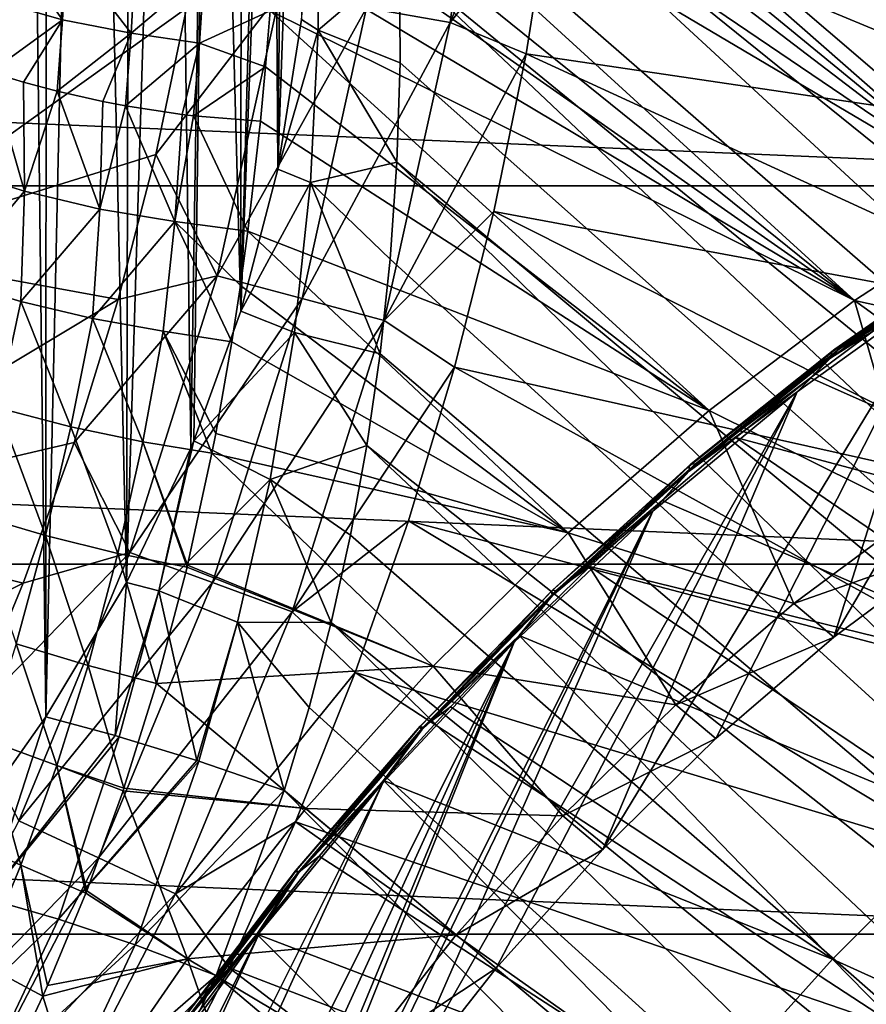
# Model space of a CAD drawing. Header units: metres. Extents: x -82 to 82, y -313 to 40.
# Tile 339 of 405: x 26.45 to 33.87, y -13.94 to -5.3. Entities that reach past the tile are written whole.
import ezdxf

# ---------------------------------------------------------------- set-up
doc = ezdxf.new("R2010")
doc.units = ezdxf.units.M
doc.layers.add('solid_505278_SW0001_CCC', color=7, linetype='CONTINUOUS')

msp = doc.modelspace()

# ---------------------------------------------------------------- linework, layer by layer
at = {"layer": 'solid_505278_SW0001_CCC'}
for points in [[(24.394852, 11.828752, 22.155525), (24.395313, 11.838113, 22.609262), (46.085339, -6.391057, 41.571404)], [(24.395313, 11.838113, 22.609262), (24.414707, 11.819185, 23.116474), (46.085339, -6.391057, 41.571404)], [(24.410315, 11.79554, 21.744139), (24.394852, 11.828752, 22.155525), (46.085339, -6.391057, 41.571404)], [(24.410315, 11.79554, 21.744139), (46.085339, -6.391057, 41.571404), (46.701576, -7.144948, 40.205154)], [(24.439697, 11.741335, 21.366631), (24.410315, 11.79554, 21.744139), (46.701576, -7.144948, 40.205154)], [(24.414707, 11.819185, 23.116474), (24.457344, 11.765347, 23.691967), (46.085339, -6.391057, 41.571404)], [(24.457344, 11.765347, 23.691967), (45.347614, -5.772033, 42.946751), (46.085339, -6.391057, 41.571404)], [(24.457344, 11.765347, 23.691967), (24.52927, 11.666902, 24.35533), (45.347614, -5.772033, 42.946751)], [(24.481678, 11.667856, 21.016287), (24.439697, 11.741335, 21.366631), (46.701576, -7.144948, 40.205154)], [(24.535494, 11.575875, 20.687429), (24.481678, 11.667856, 21.016287), (46.701576, -7.144948, 40.205154)], [(24.52927, 11.666902, 24.35533), (24.578323, 11.597232, 24.726034), (45.347614, -5.772033, 42.946751)], [(24.60091, 11.465295, 20.375366), (24.535494, 11.575875, 20.687429), (46.701576, -7.144948, 40.205154)], [(24.578323, 11.597232, 24.726034), (24.637506, 11.511533, 25.12558), (45.347614, -5.772033, 42.946751)], [(24.637506, 11.511533, 25.12558), (24.707153, 11.408542, 25.554943), (45.347614, -5.772033, 42.946751)], [(24.67816, 11.335218, 20.0762), (24.60091, 11.465295, 20.375366), (46.701576, -7.144948, 40.205154)], [(24.707153, 11.408542, 25.554943), (24.788658, 11.285902, 26.016899), (45.347614, -5.772033, 42.946751)], [(24.767889, 11.183995, 19.78668), (24.67816, 11.335218, 20.0762), (46.701576, -7.144948, 40.205154)], [(24.788658, 11.285902, 26.016899), (44.498169, -5.296072, 44.312996), (45.347614, -5.772033, 42.946751)], [(24.767889, 11.183995, 19.78668), (46.701576, -7.144948, 40.205154), (47.189945, -8.025766, 38.862278)], [(24.871145, 11.009154, 19.503977), (24.767889, 11.183995, 19.78668), (47.189945, -8.025766, 38.862278)], [(24.989439, 10.807234, 19.225573), (24.871145, 11.009154, 19.503977), (47.189945, -8.025766, 38.862278)], [(25.124756, 10.573668, 18.949318), (24.989439, 10.807234, 19.225573), (47.189945, -8.025766, 38.862278)], [(25.279581, 10.30255, 18.673386), (25.124756, 10.573668, 18.949318), (47.189945, -8.025766, 38.862278)], [(25.279581, 10.30255, 18.673386), (47.189945, -8.025766, 38.862278), (47.544315, -9.022715, 37.559395)], [(25.456774, 9.98657, 18.396349), (25.279581, 10.30255, 18.673386), (47.544315, -9.022715, 37.559395)], [(25.659595, 9.616619, 18.117189), (25.456774, 9.98657, 18.396349), (47.544315, -9.022715, 37.559395)], [(25.891617, 9.181572, 17.835571), (25.659595, 9.616619, 18.117189), (47.544315, -9.022715, 37.559395)], [(26.15575, 8.669367, 17.552582), (25.891617, 9.181572, 17.835571), (47.544315, -9.022715, 37.559395)], [(26.15575, 8.669367, 17.552582), (47.544315, -9.022715, 37.559395), (47.760555, -10.123828, 36.312004)], [(26.300962, 8.379543, 17.411055), (26.15575, 8.669367, 17.552582), (47.760555, -10.123828, 36.312004)], [(26.454424, 8.065916, 17.269989), (26.300962, 8.379543, 17.411055), (47.760555, -10.123828, 36.312004)], [(26.985798, 6.921721, 16.846071), (26.454424, 8.065916, 17.269989), (47.760555, -10.123828, 36.312004)], [(26.985798, 6.921721, 16.846071), (47.760555, -10.123828, 36.312004), (47.836273, -11.31734, 35.13353)], [(27.283859, 6.233441, 16.643774), (26.985798, 6.921721, 16.846071), (47.836273, -11.31734, 35.13353)], [(26.348351, 6.695788, 15), (26.464577, 6.434959, 15), (26.152407, -12.157122, 15)], [(26.464577, 6.434959, 15), (26.675501, -11.419466, 15), (26.152407, -12.157122, 15)], [(26.464577, 6.434959, 15), (26.681837, 5.938191, 15), (26.675501, -11.419466, 15)], [(27.595715, 5.468932, 16.453922), (27.283859, 6.233441, 16.643774), (47.836273, -11.31734, 35.13353)], [(26.681837, 5.938191, 15), (27.042891, 5.078166, 15), (26.675501, -11.419466, 15)], [(27.595715, 5.468932, 16.453922), (47.836273, -11.31734, 35.13353), (47.770496, -12.587506, 34.039482)], [(27.911987, 4.637062, 16.281347), (27.595715, 5.468932, 16.453922), (47.770496, -12.587506, 34.039482)], [(27.042891, 5.078166, 15), (27.384464, -10.241524, 15), (26.675501, -11.419466, 15)], [(27.042891, 5.078166, 15), (27.419376, 4.118241, 15), (27.384464, -10.241524, 15)], [(28.222618, 3.750294, 16.129787), (27.911987, 4.637062, 16.281347), (47.770496, -12.587506, 34.039482)], [(27.419376, 4.118241, 15), (27.78826, 3.086144, 15), (27.384464, -10.241524, 15)], [(28.222618, 3.750294, 16.129787), (47.770496, -12.587506, 34.039482), (47.563908, -13.921329, 33.041054)], [(28.51807, 2.823175, 16.001656), (28.222618, 3.750294, 16.129787), (47.563908, -13.921329, 33.041054)], [(27.78826, 3.086144, 15), (27.948673, -9.06307, 15), (27.384464, -10.241524, 15)], [(27.78826, 3.086144, 15), (28.119577, 2.040788, 15), (27.948673, -9.06307, 15)], [(28.79056, 1.869739, 15.897965), (28.51807, 2.823175, 16.001656), (47.563908, -13.921329, 33.041054)], [(28.250917, 2.587697, 42.451839), (37.674995, -5.623546, 51.4771), (38.952679, -5.188478, 50.478672)], [(28.250917, 2.587697, 42.451839), (28.322987, 2.185431, 42.9799), (37.674995, -5.623546, 51.4771)], [(28.322987, 2.185431, 42.9799), (28.388424, 1.784961, 43.492748), (37.674995, -5.623546, 51.4771)], [(28.119577, 2.040788, 15), (27.975977, -8.997713, 15), (27.948673, -9.06307, 15)], [(28.119577, 2.040788, 15), (28.387398, -7.861641, 15), (27.975977, -8.997713, 15)], [(28.119577, 2.040788, 15), (28.391336, 1.047552, 15), (28.387398, -7.861641, 15)], [(29.034403, 0.902156, 15.818645), (28.79056, 1.869739, 15.897965), (47.563908, -13.921329, 33.041054)], [(28.388424, 1.784961, 43.492748), (28.447393, 1.386603, 43.990406), (37.674995, -5.623546, 51.4771)], [(28.447393, 1.386603, 43.990406), (28.500175, 0.990466, 44.473129), (37.674995, -5.623546, 51.4771)], [(28.391336, 1.047552, 15), (28.605705, 0.113721, 15), (28.387398, -7.861641, 15)], [(28.500175, 0.990466, 44.473129), (28.546932, 0.596789, 44.941036), (37.674995, -5.623546, 51.4771)], [(29.034403, 0.902156, 15.818645), (47.563908, -13.921329, 33.041054), (47.219147, -15.301506, 32.15123)], [(29.245899, -0.069773, 15.762937), (29.034403, 0.902156, 15.818645), (47.219147, -15.301506, 32.15123)], [(28.546932, 0.596789, 44.941036), (36.375652, -6.202733, 52.36692), (37.674995, -5.623546, 51.4771)], [(28.546932, 0.596789, 44.941036), (28.587864, 0.205801, 45.394238), (36.375652, -6.202733, 52.36692)], [(28.587864, 0.205801, 45.394238), (28.623268, -0.182406, 45.833015), (36.375652, -6.202733, 52.36692)], [(28.605705, 0.113721, 15), (28.670826, -0.212808, 15), (28.387398, -7.861641, 15)], [(29.422947, -1.03851, 15.729739), (29.245899, -0.069773, 15.762937), (47.219147, -15.301506, 32.15123)], [(28.670826, -0.212808, 15), (28.710569, -6.614601, 15), (28.387398, -7.861641, 15)], [(28.623268, -0.182406, 45.833015), (28.653221, -0.567519, 46.257393), (36.375652, -6.202733, 52.36692)], [(28.670826, -0.212808, 15), (28.769205, -0.768494, 15), (28.710569, -6.614601, 15)], [(28.653221, -0.567519, 46.257393), (28.678051, -0.949473, 46.667664), (36.375652, -6.202733, 52.36692)], [(28.769205, -0.768494, 15), (28.887266, -1.6062, 15), (28.710569, -6.614601, 15)], [(28.678051, -0.949473, 46.667664), (28.697906, -1.328059, 47.06398), (36.375652, -6.202733, 52.36692)], [(29.422947, -1.03851, 15.729739), (47.219147, -15.301506, 32.15123), (46.740112, -16.712803, 31.379744)], [(29.564625, -1.998411, 15.717842), (29.422947, -1.03851, 15.729739), (46.740112, -16.712803, 31.379744)], [(28.697906, -1.328059, 47.06398), (35.068981, -6.919559, 53.138409), (36.375652, -6.202733, 52.36692)], [(28.697906, -1.328059, 47.06398), (28.712954, -1.703071, 47.44648), (35.068981, -6.919559, 53.138409)], [(28.887266, -1.6062, 15), (28.919161, -5.303484, 15), (28.710569, -6.614601, 15)], [(28.712954, -1.703071, 47.44648), (28.723518, -2.074445, 47.815472), (35.068981, -6.919559, 53.138409)], [(29.670839, -2.945314, 15.726066), (29.564625, -1.998411, 15.717842), (46.740112, -16.712803, 31.379744)], [(28.723518, -2.074445, 47.815472), (28.731098, -2.62412, 48.343815), (35.068981, -6.919559, 53.138409)], [(28.731098, -2.62412, 48.343815), (28.729567, -3.164771, 48.842907), (35.068981, -6.919559, 53.138409)], [(29.489536, -5.199801, -257.704254), (30.222179, -5.328986, -257.956726), (30.571627, -2.674671, -257.956726)], [(30.571627, -2.674671, -257.956726), (30.222179, -5.328986, -257.956726), (31.265934, -2.813916, -258.303833)], [(30.222179, -5.328986, -257.956726), (31.108208, -4.213813, -258.303833), (31.265934, -2.813916, -258.303833)], [(29.670839, -2.945314, 15.726066), (46.740112, -16.712803, 31.379744), (46.132221, -18.138931, 30.735613)], [(29.742064, -3.876193, 15.753331), (29.670839, -2.945314, 15.726066), (46.132221, -18.138931, 30.735613)], [(28.729567, -3.164771, 48.842907), (28.719397, -3.695813, 49.313343), (33.770077, -7.765861, 53.782539)], [(28.729567, -3.164771, 48.842907), (33.770077, -7.765861, 53.782539), (35.068981, -6.919559, 53.138409)], [(39.424614, -6.760169, -279.5), (-39.424614, -6.760169, -279.5), (-39.855892, -3.392345, -279.5)], [(39.855892, -3.392345, -279.5), (39.424614, -6.760169, -279.5), (-39.855892, -3.392345, -279.5)], [(28.719397, -3.695813, 49.313343), (28.701231, -4.216827, 49.755898), (33.770077, -7.765861, 53.782539)], [(29.779133, -4.78892, 15.798698), (29.742064, -3.876193, 15.753331), (46.132221, -18.138931, 30.735613)], [(29.057873, -4.042492, 15.059507), (29.063747, -5.395261, 15.163375), (28.919161, -5.303484, 15)], [(29.057873, -4.042492, 15.059507), (29.779133, -4.78892, 15.798698), (29.063747, -5.395261, 15.163375)], [(28.701231, -4.216827, 49.755898), (28.675711, -4.727467, 50.171417), (33.770077, -7.765861, 53.782539)], [(30.222179, -5.328986, -257.956726), (30.887831, -5.605235, -258.303833), (31.108208, -4.213813, -258.303833)], [(31.108208, -4.213813, -258.303833), (30.887831, -5.605235, -258.303833), (36.43787, -6.425071, -261.541443)], [(31.108208, -4.213813, -258.303833), (36.43787, -6.425071, -261.541443), (36.683453, -4.829526, -261.541443)], [(26.270683, -4.522451, 50.187195), (26.235081, -5.140306, 50.591564), (26.823965, -5.305496, 50.551895)], [(26.270683, -4.522451, 50.187195), (26.823965, -5.305496, 50.551895), (26.859066, -4.686728, 50.130608)], [(26.859066, -4.686728, 50.130608), (26.823965, -5.305496, 50.551895), (27.424057, -5.422616, 50.569229)], [(26.859066, -4.686728, 50.130608), (27.424057, -5.422616, 50.569229), (27.460905, -4.793774, 50.123711)], [(28.675711, -4.727467, 50.171417), (28.643219, -5.227228, 50.560547), (33.770077, -7.765861, 53.782539)], [(28.065332, -4.881195, 50.19495), (27.460905, -4.793774, 50.123711), (27.424057, -5.422616, 50.569229)], [(29.063747, -5.395261, 15.163375), (29.779133, -4.78892, 15.798698), (29.78311, -5.681988, 15.861376)], [(29.779133, -4.78892, 15.798698), (46.132221, -18.138931, 30.735613), (45.403316, -19.561682, 30.226973)], [(29.78311, -5.681988, 15.861376), (29.779133, -4.78892, 15.798698), (45.403316, -19.561682, 30.226973)], [(25.530142, -4.920547, -257.5), (24.946812, -7.325066, -257.5), (27.911522, -5.202875, -257.5)], [(28.065332, -4.881195, 50.19495), (27.424057, -5.422616, 50.569229), (28.025055, -5.509777, 50.65686)], [(28.065332, -4.881195, 50.19495), (28.025055, -5.509777, 50.65686), (28.643219, -5.227228, 50.560547)], [(28.730688, -5.065995, -257.551117), (27.911522, -5.202875, -257.5), (27.641195, -6.487473, -257.5)], [(28.730688, -5.065995, -257.551117), (27.641195, -6.487473, -257.5), (28.179829, -7.550762, -257.551117)], [(28.730688, -5.065995, -257.551117), (28.179829, -7.550762, -257.551117), (29.489536, -5.199801, -257.704254)], [(26.235081, -5.140306, 50.591564), (26.187885, -5.76381, 50.975594), (26.823965, -5.305496, 50.551895)], [(24.946812, -7.325066, -257.5), (27.641195, -6.487473, -257.5), (27.911522, -5.202875, -257.5)], [(28.025055, -5.509777, 50.65686), (28.604557, -5.716468, 50.924709), (28.643219, -5.227228, 50.560547)], [(28.179829, -7.550762, -257.551117), (28.924128, -7.750196, -257.704254), (29.489536, -5.199801, -257.704254)], [(28.643219, -5.227228, 50.560547), (28.604557, -5.716468, 50.924709), (32.495514, -8.730749, 54.29118)], [(28.643219, -5.227228, 50.560547), (32.495514, -8.730749, 54.29118), (33.770077, -7.765861, 53.782539)], [(29.489536, -5.199801, -257.704254), (28.924128, -7.750196, -257.704254), (30.222179, -5.328986, -257.956726)], [(26.187885, -5.76381, 50.975594), (26.482292, -5.852571, 50.956215), (26.823965, -5.305496, 50.551895)], [(26.482292, -5.852571, 50.956215), (26.777037, -5.931142, 50.952911), (26.823965, -5.305496, 50.551895)], [(26.823965, -5.305496, 50.551895), (26.777037, -5.931142, 50.952911), (27.424057, -5.422616, 50.569229)], [(29.063747, -5.395261, 15.163375), (28.710569, -6.614601, 15), (28.919161, -5.303484, 15)], [(28.924128, -7.750196, -257.704254), (29.642723, -7.942744, -257.956726), (30.222179, -5.328986, -257.956726)], [(30.222179, -5.328986, -257.956726), (29.642723, -7.942744, -257.956726), (30.887831, -5.605235, -258.303833)], [(26.777037, -5.931142, 50.952911), (27.175941, -6.02156, 50.973343), (27.424057, -5.422616, 50.569229)], [(27.175941, -6.02156, 50.973343), (27.374817, -6.0599, 50.994072), (27.424057, -5.422616, 50.569229)], [(28.025055, -5.509777, 50.65686), (27.424057, -5.422616, 50.569229), (27.374817, -6.0599, 50.994072)], [(29.063747, -5.395261, 15.163375), (28.996967, -6.732711, 15.310263), (28.710569, -6.614601, 15)], [(29.063747, -5.395261, 15.163375), (29.755178, -6.554487, 15.940724), (28.996967, -6.732711, 15.310263)], [(29.063747, -5.395261, 15.163375), (29.78311, -5.681988, 15.861376), (29.755178, -6.554487, 15.940724)], [(27.873177, -6.136333, 51.076748), (28.025055, -5.509777, 50.65686), (27.374817, -6.0599, 50.994072)], [(27.873177, -6.136333, 51.076748), (27.97225, -6.148152, 51.098465), (28.025055, -5.509777, 50.65686)], [(28.025055, -5.509777, 50.65686), (27.97225, -6.148152, 51.098465), (28.604557, -5.716468, 50.924709)], [(29.642723, -7.942744, -257.956726), (30.605249, -6.985375, -258.303833), (30.887831, -5.605235, -258.303833)], [(30.887831, -5.605235, -258.303833), (30.605249, -6.985375, -258.303833), (36.122929, -8.00838, -261.541443)], [(30.887831, -5.605235, -258.303833), (36.122929, -8.00838, -261.541443), (36.43787, -6.425071, -261.541443)], [(29.755178, -6.554487, 15.940724), (29.78311, -5.681988, 15.861376), (45.403316, -19.561682, 30.226973)], [(25.840048, -6.609685, 51.523891), (26.489517, -6.809466, 51.494411), (26.187885, -5.76381, 50.975594)], [(26.489517, -6.809466, 51.494411), (26.482292, -5.852571, 50.956215), (26.187885, -5.76381, 50.975594)], [(27.97225, -6.148152, 51.098465), (28.559784, -6.194548, 51.26432), (28.604557, -5.716468, 50.924709)], [(28.604557, -5.716468, 50.924709), (28.559784, -6.194548, 51.26432), (32.495514, -8.730749, 54.29118)], [(26.489517, -6.809466, 51.494411), (26.777037, -5.931142, 50.952911), (26.482292, -5.852571, 50.956215)], [(26.489517, -6.809466, 51.494411), (27.149456, -6.965738, 51.545906), (26.777037, -5.931142, 50.952911)], [(27.149456, -6.965738, 51.545906), (27.175941, -6.02156, 50.973343), (26.777037, -5.931142, 50.952911)], [(27.149456, -6.965738, 51.545906), (27.374817, -6.0599, 50.994072), (27.175941, -6.02156, 50.973343)], [(27.149456, -6.965738, 51.545906), (27.807652, -7.075611, 51.677422), (27.374817, -6.0599, 50.994072)], [(27.807652, -7.075611, 51.677422), (27.873177, -6.136333, 51.076748), (27.374817, -6.0599, 50.994072)], [(27.807652, -7.075611, 51.677422), (27.97225, -6.148152, 51.098465), (27.873177, -6.136333, 51.076748)], [(27.807652, -7.075611, 51.677422), (28.449152, -7.158599, 51.900005), (27.97225, -6.148152, 51.098465)], [(27.97225, -6.148152, 51.098465), (28.449152, -7.158599, 51.900005), (28.559784, -6.194548, 51.26432)], [(28.559784, -6.194548, 51.26432), (28.449152, -7.158599, 51.900005), (32.495514, -8.730749, 54.29118)], [(24.946812, -7.325066, -257.5), (27.311752, -7.758299, -257.5), (27.641195, -6.487473, -257.5)], [(28.179829, -7.550762, -257.551117), (27.641195, -6.487473, -257.5), (27.311752, -7.758299, -257.5)], [(28.996967, -6.732711, 15.310263), (29.755178, -6.554487, 15.940724), (29.696596, -7.405655, 16.03624)], [(29.696596, -7.405655, 16.03624), (29.755178, -6.554487, 15.940724), (44.560768, -20.966619, 29.859011)], [(29.755178, -6.554487, 15.940724), (45.403316, -19.561682, 30.226973), (44.560768, -20.966619, 29.859011)], [(25.833591, -7.588207, 51.981266), (26.489517, -6.809466, 51.494411), (25.840048, -6.609685, 51.523891)], [(28.996967, -6.732711, 15.310263), (28.387398, -7.861641, 15), (28.710569, -6.614601, 15)], [(28.996967, -6.732711, 15.310263), (28.856743, -8.048337, 15.500896), (28.387398, -7.861641, 15)], [(28.996967, -6.732711, 15.310263), (29.608728, -8.233822, 16.147308), (28.856743, -8.048337, 15.500896)], [(28.996967, -6.732711, 15.310263), (29.696596, -7.405655, 16.03624), (29.608728, -8.233822, 16.147308)], [(38.70929, -10.079229, -279.5), (-38.70929, -10.079229, -279.5), (-39.424614, -6.760169, -279.5)], [(39.424614, -6.760169, -279.5), (38.70929, -10.079229, -279.5), (-39.424614, -6.760169, -279.5)], [(26.456974, -7.775601, 51.988338), (26.489517, -6.809466, 51.494411), (25.833591, -7.588207, 51.981266)], [(26.456974, -7.775601, 51.988338), (27.149456, -6.965738, 51.545906), (26.489517, -6.809466, 51.494411)], [(33.588242, -10.719475, 52.244419), (34.565277, -7.634889, 54.007156), (35.882629, -6.825088, 53.309334)], [(34.656368, -9.925192, 51.805008), (33.588242, -10.719475, 52.244419), (35.882629, -6.825088, 53.309334)], [(27.08485, -7.926035, 52.071484), (27.149456, -6.965738, 51.545906), (26.456974, -7.775601, 51.988338)], [(27.08485, -7.926035, 52.071484), (27.807652, -7.075611, 51.677422), (27.149456, -6.965738, 51.545906)], [(29.642723, -7.942744, -257.956726), (30.261032, -8.351451, -258.303833), (30.605249, -6.985375, -258.303833)], [(30.605249, -6.985375, -258.303833), (30.261032, -8.351451, -258.303833), (35.73922, -9.576435, -261.541443)], [(30.605249, -6.985375, -258.303833), (35.73922, -9.576435, -261.541443), (36.122929, -8.00838, -261.541443)], [(36.483467, -8.364405, 50.264565), (35.068981, -6.919559, 53.138409), (33.770077, -7.765861, 53.782539)], [(27.706596, -8.036962, 52.229282), (27.807652, -7.075611, 51.677422), (27.08485, -7.926035, 52.071484)], [(27.706596, -8.036962, 52.229282), (28.308105, -8.128586, 52.471283), (27.807652, -7.075611, 51.677422)], [(27.807652, -7.075611, 51.677422), (28.308105, -8.128586, 52.471283), (28.383411, -7.637031, 52.190498)], [(27.807652, -7.075611, 51.677422), (28.383411, -7.637031, 52.190498), (28.449152, -7.158599, 51.900005)], [(28.449152, -7.158599, 51.900005), (28.383411, -7.637031, 52.190498), (31.258226, -9.804461, 54.659142)], [(28.449152, -7.158599, 51.900005), (31.258226, -9.804461, 54.659142), (32.495514, -8.730749, 54.29118)], [(24.946812, -7.325066, -257.5), (24.137577, -9.663197, -257.5), (27.311752, -7.758299, -257.5)], [(34.848125, -7.331543, 54.07317), (34.831207, -7.386246, 53.969044), (33.561188, -8.269944, 54.547245)], [(33.569149, -8.221477, 54.655449), (34.848125, -7.331543, 54.07317), (33.561188, -8.269944, 54.547245)], [(34.881859, -7.298961, 54.18235), (34.848125, -7.331543, 54.07317), (33.569149, -8.221477, 54.655449)], [(33.594963, -8.194404, 54.768234), (34.881859, -7.298961, 54.18235), (33.569149, -8.221477, 54.655449)], [(34.9305, -7.290338, 54.290424), (34.881859, -7.298961, 54.18235), (33.594963, -8.194404, 54.768234)], [(33.637173, -8.190254, 54.879238), (34.9305, -7.290338, 54.290424), (33.594963, -8.194404, 54.768234)], [(33.637173, -8.190254, 54.879238), (34.72086, -7.483225, 54.523846), (34.9305, -7.290338, 54.290424)], [(29.608728, -8.233822, 16.147308), (29.696596, -7.405655, 16.03624), (44.560768, -20.966619, 29.859011)], [(33.561188, -8.269944, 54.547245), (34.831207, -7.386246, 53.969044), (34.565277, -7.634889, 54.007156)], [(33.637173, -8.190254, 54.879238), (34.048935, -7.948409, 54.831913), (34.72086, -7.483225, 54.523846)], [(26.456974, -7.775601, 51.988338), (25.833591, -7.588207, 51.981266), (26.256647, -8.708122, 52.411713)], [(28.179829, -7.550762, -257.551117), (27.311752, -7.758299, -257.5), (26.924122, -9.011918, -257.5)], [(28.179829, -7.550762, -257.551117), (26.924122, -9.011918, -257.5), (27.414503, -9.978063, -257.551117)], [(28.179829, -7.550762, -257.551117), (27.414503, -9.978063, -257.551117), (28.924128, -7.750196, -257.704254)], [(28.383411, -7.637031, 52.190498), (28.308105, -8.128586, 52.471283), (31.258226, -9.804461, 54.659142)], [(31.560406, -12.580349, 52.754646), (33.266655, -8.56863, 54.570713), (34.565277, -7.634889, 54.007156)], [(32.551895, -11.608262, 52.562305), (31.560406, -12.580349, 52.754646), (34.565277, -7.634889, 54.007156)], [(33.588242, -10.719475, 52.244419), (32.551895, -11.608262, 52.562305), (34.565277, -7.634889, 54.007156)], [(33.561188, -8.269944, 54.547245), (34.565277, -7.634889, 54.007156), (33.266655, -8.56863, 54.570713)], [(24.137577, -9.663197, -257.5), (26.924122, -9.011918, -257.5), (27.311752, -7.758299, -257.5)], [(27.414503, -9.978063, -257.551117), (28.138588, -10.241609, -257.704254), (28.924128, -7.750196, -257.704254)], [(28.924128, -7.750196, -257.704254), (28.138588, -10.241609, -257.704254), (29.642723, -7.942744, -257.956726)], [(34.305637, -9.630954, 51.484474), (33.770077, -7.765861, 53.782539), (32.495514, -8.730749, 54.29118)], [(35.392162, -8.941124, 50.92905), (36.483467, -8.364405, 50.264565), (33.770077, -7.765861, 53.782539)], [(34.305637, -9.630954, 51.484474), (35.392162, -8.941124, 50.92905), (33.770077, -7.765861, 53.782539)], [(26.456974, -7.775601, 51.988338), (26.256647, -8.708122, 52.411713), (26.896271, -8.876326, 52.518398)], [(27.08485, -7.926035, 52.071484), (26.456974, -7.775601, 51.988338), (26.896271, -8.876326, 52.518398)], [(27.08485, -7.926035, 52.071484), (26.896271, -8.876326, 52.518398), (27.526119, -9.006772, 52.705669)], [(27.706596, -8.036962, 52.229282), (27.08485, -7.926035, 52.071484), (27.526119, -9.006772, 52.705669)], [(28.856743, -8.048337, 15.500896), (27.975977, -8.997713, 15), (28.387398, -7.861641, 15)], [(28.138588, -10.241609, -257.704254), (28.837667, -10.496053, -257.956726), (29.642723, -7.942744, -257.956726)], [(29.642723, -7.942744, -257.956726), (28.837667, -10.496053, -257.956726), (30.261032, -8.351451, -258.303833)], [(37.315357, -10.193976, 60.590061), (34.048935, -7.948409, 54.831913), (33.383656, -8.444242, 55.104568)], [(33.637173, -8.190254, 54.879238), (33.383656, -8.444242, 55.104568), (34.048935, -7.948409, 54.831913)], [(27.706596, -8.036962, 52.229282), (27.526119, -9.006772, 52.705669), (28.133118, -9.106599, 52.974701)], [(27.706596, -8.036962, 52.229282), (28.133118, -9.106599, 52.974701), (28.166609, -8.933771, 52.891239)], [(27.706596, -8.036962, 52.229282), (28.166609, -8.933771, 52.891239), (28.308105, -8.128586, 52.471283)], [(28.856743, -8.048337, 15.500896), (28.642813, -9.335706, 15.736096), (27.975977, -8.997713, 15)], [(28.856743, -8.048337, 15.500896), (29.49267, -9.03963, 16.273617), (28.642813, -9.335706, 15.736096)], [(28.856743, -8.048337, 15.500896), (29.608728, -8.233822, 16.147308), (29.49267, -9.03963, 16.273617)], [(28.308105, -8.128586, 52.471283), (28.166609, -8.933771, 52.891239), (31.258226, -9.804461, 54.659142)], [(33.594963, -8.194404, 54.768234), (33.569149, -8.221477, 54.655449), (32.318485, -9.221409, 55.10577)], [(32.336555, -9.200526, 55.221348), (33.594963, -8.194404, 54.768234), (32.318485, -9.221409, 55.10577)], [(33.637173, -8.190254, 54.879238), (33.594963, -8.194404, 54.768234), (32.336555, -9.200526, 55.221348)], [(32.372478, -9.201404, 55.334614), (33.637173, -8.190254, 54.879238), (32.336555, -9.200526, 55.221348)], [(32.372478, -9.201404, 55.334614), (33.383656, -8.444242, 55.104568), (33.637173, -8.190254, 54.879238)], [(29.49267, -9.03963, 16.273617), (29.608728, -8.233822, 16.147308), (44.560768, -20.966619, 29.859011)], [(32.318485, -9.221409, 55.10577), (33.569149, -8.221477, 54.655449), (32.319286, -9.262871, 54.994411)], [(33.569149, -8.221477, 54.655449), (33.561188, -8.269944, 54.547245), (32.319286, -9.262871, 54.994411)], [(32.319286, -9.262871, 54.994411), (33.561188, -8.269944, 54.547245), (33.266655, -8.56863, 54.570713)], [(28.837667, -10.496053, -257.956726), (29.855871, -9.700707, -258.303833), (30.261032, -8.351451, -258.303833)], [(30.261032, -8.351451, -258.303833), (29.855871, -9.700707, -258.303833), (35.287483, -11.126254, -261.541443)], [(30.261032, -8.351451, -258.303833), (35.287483, -11.126254, -261.541443), (35.73922, -9.576435, -261.541443)], [(32.372478, -9.201404, 55.334614), (32.726978, -8.969269, 55.341019), (33.383656, -8.444242, 55.104568)], [(37.315357, -10.193976, 60.590061), (33.383656, -8.444242, 55.104568), (32.726978, -8.969269, 55.341019)], [(29.761204, -14.724556, 52.754646), (32.00148, -9.615665, 54.993668), (33.266655, -8.56863, 54.570713)], [(30.62627, -13.623475, 52.819031), (29.761204, -14.724556, 52.754646), (33.266655, -8.56863, 54.570713)], [(31.560406, -12.580349, 52.754646), (30.62627, -13.623475, 52.819031), (33.266655, -8.56863, 54.570713)], [(32.319286, -9.262871, 54.994411), (33.266655, -8.56863, 54.570713), (32.00148, -9.615665, 54.993668)], [(26.256647, -8.708122, 52.411713), (26.027035, -9.637464, 52.760448), (26.674496, -9.829265, 52.891399)], [(26.896271, -8.876326, 52.518398), (26.256647, -8.708122, 52.411713), (26.674496, -9.829265, 52.891399)], [(33.237526, -10.425226, 51.923878), (32.495514, -8.730749, 54.29118), (31.258226, -9.804461, 54.659142)], [(33.237526, -10.425226, 51.923878), (34.305637, -9.630954, 51.484474), (32.495514, -8.730749, 54.29118)], [(26.896271, -8.876326, 52.518398), (26.674496, -9.829265, 52.891399), (27.307974, -9.986236, 53.108673)], [(27.526119, -9.006772, 52.705669), (26.896271, -8.876326, 52.518398), (27.307974, -9.986236, 53.108673)], [(28.166609, -8.933771, 52.891239), (28.133118, -9.106599, 52.974701), (31.258226, -9.804461, 54.659142)], [(36.028183, -11.223099, 61.053532), (32.726978, -8.969269, 55.341019), (32.080826, -9.521952, 55.540565)], [(32.372478, -9.201404, 55.334614), (32.080826, -9.521952, 55.540565), (32.726978, -8.969269, 55.341019)], [(36.028183, -11.223099, 61.053532), (37.315357, -10.193976, 60.590061), (32.726978, -8.969269, 55.341019)], [(24.137577, -9.663197, -257.5), (26.479177, -10.245784, -257.5), (26.924122, -9.011918, -257.5)], [(27.414503, -9.978063, -257.551117), (26.924122, -9.011918, -257.5), (26.479177, -10.245784, -257.5)], [(27.526119, -9.006772, 52.705669), (27.307974, -9.986236, 53.108673), (27.915371, -10.106473, 53.408607)], [(27.667271, -10.312549, 15.312296), (27.384464, -10.241524, 15), (27.948673, -9.06307, 15)], [(27.526119, -9.006772, 52.705669), (27.915371, -10.106473, 53.408607), (27.919909, -10.087412, 53.401134)], [(27.526119, -9.006772, 52.705669), (27.919909, -10.087412, 53.401134), (28.133118, -9.106599, 52.974701)], [(27.667271, -10.312549, 15.312296), (27.948673, -9.06307, 15), (27.975977, -8.997713, 15)], [(28.642813, -9.335706, 15.736096), (27.667271, -10.312549, 15.312296), (27.975977, -8.997713, 15)], [(28.642813, -9.335706, 15.736096), (29.49267, -9.03963, 16.273617), (29.349354, -9.825339, 16.415529)], [(29.349354, -9.825339, 16.415529), (29.49267, -9.03963, 16.273617), (43.615726, -22.335091, 29.636663)], [(29.49267, -9.03963, 16.273617), (44.560768, -20.966619, 29.859011), (43.615726, -22.335091, 29.636663)], [(28.133118, -9.106599, 52.974701), (27.919909, -10.087412, 53.401134), (30.074652, -10.972779, 54.881489)], [(28.133118, -9.106599, 52.974701), (30.074652, -10.972779, 54.881489), (31.258226, -9.804461, 54.659142)], [(32.336555, -9.200526, 55.221348), (32.318485, -9.221409, 55.10577), (31.109838, -10.320385, 55.419205)], [(31.120426, -10.306307, 55.53672), (32.336555, -9.200526, 55.221348), (31.109838, -10.320385, 55.419205)], [(31.109838, -10.320385, 55.419205), (32.318485, -9.221409, 55.10577), (31.119108, -10.354147, 55.305649)], [(32.318485, -9.221409, 55.10577), (32.319286, -9.262871, 54.994411), (31.119108, -10.354147, 55.305649)], [(32.372478, -9.201404, 55.334614), (32.336555, -9.200526, 55.221348), (31.120426, -10.306307, 55.53672)], [(31.150274, -10.312708, 55.651562), (32.372478, -9.201404, 55.334614), (31.120426, -10.306307, 55.53672)], [(31.150274, -10.312708, 55.651562), (32.080826, -9.521952, 55.540565), (32.372478, -9.201404, 55.334614)], [(31.119108, -10.354147, 55.305649), (32.319286, -9.262871, 54.994411), (32.00148, -9.615665, 54.993668)], [(28.642813, -9.335706, 15.736096), (28.356552, -10.589014, 16.017614), (27.667271, -10.312549, 15.312296)], [(28.642813, -9.335706, 15.736096), (29.179934, -10.591097, 16.573309), (28.356552, -10.589014, 16.017614)], [(28.642813, -9.335706, 15.736096), (29.349354, -9.825339, 16.415529), (29.179934, -10.591097, 16.573309)], [(31.150274, -10.312708, 55.651562), (31.44709, -10.100669, 55.702625), (32.080826, -9.521952, 55.540565)], [(36.028183, -11.223099, 61.053532), (32.080826, -9.521952, 55.540565), (31.44709, -10.100669, 55.702625)], [(24.137577, -9.663197, -257.5), (23.109718, -11.913891, -257.5), (26.479177, -10.245784, -257.5)], [(26.674496, -9.829265, 52.891399), (26.027035, -9.637464, 52.760448), (26.416262, -10.777008, 53.180817)], [(30.784945, -10.763329, 55.271038), (32.00148, -9.615665, 54.993668), (28.280729, -17.04472, 52.244419)], [(28.976055, -15.869784, 52.562305), (28.280729, -17.04472, 52.244419), (32.00148, -9.615665, 54.993668)], [(29.761204, -14.724556, 52.754646), (28.976055, -15.869784, 52.562305), (32.00148, -9.615665, 54.993668)], [(31.119108, -10.354147, 55.305649), (32.00148, -9.615665, 54.993668), (30.784945, -10.763329, 55.271038)], [(33.237526, -10.425226, 51.923878), (34.656368, -9.925192, 51.805008), (34.305637, -9.630954, 51.484474)], [(28.837667, -10.496053, -257.956726), (29.390585, -11.030426, -258.303833), (29.855871, -9.700707, -258.303833)], [(29.855871, -9.700707, -258.303833), (29.390585, -11.030426, -258.303833), (34.768574, -12.654886, -261.541443)], [(29.855871, -9.700707, -258.303833), (34.768574, -12.654886, -261.541443), (35.287483, -11.126254, -261.541443)], [(26.674496, -9.829265, 52.891399), (26.416262, -10.777008, 53.180817), (27.047785, -10.967972, 53.426685)], [(27.307974, -9.986236, 53.108673), (26.674496, -9.829265, 52.891399), (27.047785, -10.967972, 53.426685)], [(29.179934, -10.591097, 16.573309), (29.349354, -9.825339, 16.415529), (43.615726, -22.335091, 29.636663)], [(32.201206, -11.313993, 52.241753), (31.258226, -9.804461, 54.659142), (30.074652, -10.972779, 54.881489)], [(32.201206, -11.313993, 52.241753), (33.237526, -10.425226, 51.923878), (31.258226, -9.804461, 54.659142)], [(33.237526, -10.425226, 51.923878), (33.588242, -10.719475, 52.244419), (34.656368, -9.925192, 51.805008)], [(27.414503, -9.978063, -257.551117), (26.479177, -10.245784, -257.5), (25.977762, -11.4577, -257.5)], [(27.414503, -9.978063, -257.551117), (25.977762, -11.4577, -257.5), (26.440536, -12.329425, -257.551117)], [(27.414503, -9.978063, -257.551117), (26.440536, -12.329425, -257.551117), (28.138588, -10.241609, -257.704254)], [(27.307974, -9.986236, 53.108673), (27.047785, -10.967972, 53.426685), (27.648264, -11.12463, 53.759289)], [(27.307974, -9.986236, 53.108673), (27.648264, -11.12463, 53.759289), (27.915371, -10.106473, 53.408607)], [(37.71508, -13.325637, -279.5), (-37.71508, -13.325637, -279.5), (-38.70929, -10.079229, -279.5)], [(38.70929, -10.079229, -279.5), (37.71508, -13.325637, -279.5), (-38.70929, -10.079229, -279.5)], [(27.919909, -10.087412, 53.401134), (27.915371, -10.106473, 53.408607), (30.074652, -10.972779, 54.881489)], [(34.77845, -12.342787, 61.392902), (31.44709, -10.100669, 55.702625), (30.827635, -10.703726, 55.826721)], [(31.150274, -10.312708, 55.651562), (30.827635, -10.703726, 55.826721), (31.44709, -10.100669, 55.702625)], [(34.77845, -12.342787, 61.392902), (36.028183, -11.223099, 61.053532), (31.44709, -10.100669, 55.702625)], [(27.915371, -10.106473, 53.408607), (27.648264, -11.12463, 53.759289), (30.074652, -10.972779, 54.881489)], [(23.109718, -11.913891, -257.5), (25.977762, -11.4577, -257.5), (26.479177, -10.245784, -257.5)], [(26.440536, -12.329425, -257.551117), (27.138897, -12.655076, -257.704254), (28.138588, -10.241609, -257.704254)], [(27.285294, -11.582775, 15.679873), (26.675501, -11.419466, 15), (27.384464, -10.241524, 15)], [(28.138588, -10.241609, -257.704254), (27.138897, -12.655076, -257.704254), (28.837667, -10.496053, -257.956726)], [(27.667271, -10.312549, 15.312296), (27.285294, -11.582775, 15.679873), (27.384464, -10.241524, 15)], [(27.667271, -10.312549, 15.312296), (27.319565, -11.592652, 15.714797), (27.285294, -11.582775, 15.679873)], [(27.667271, -10.312549, 15.312296), (28.000952, -11.802153, 16.34757), (27.319565, -11.592652, 15.714797)], [(28.356552, -10.589014, 16.017614), (28.000952, -11.802153, 16.34757), (27.667271, -10.312549, 15.312296)], [(31.120426, -10.306307, 55.53672), (31.109838, -10.320385, 55.419205), (29.956451, -11.506364, 55.592316)], [(29.959898, -11.499628, 55.710903), (31.120426, -10.306307, 55.53672), (29.956451, -11.506364, 55.592316)], [(29.956451, -11.506364, 55.592316), (31.109838, -10.320385, 55.419205), (29.973803, -11.531817, 55.477547)], [(31.150274, -10.312708, 55.651562), (31.120426, -10.306307, 55.53672), (29.959898, -11.499628, 55.710903)], [(29.98395, -11.511992, 55.826614), (31.150274, -10.312708, 55.651562), (29.959898, -11.499628, 55.710903)], [(31.109838, -10.320385, 55.419205), (31.119108, -10.354147, 55.305649), (29.973803, -11.531817, 55.477547)], [(29.973803, -11.531817, 55.477547), (31.119108, -10.354147, 55.305649), (30.784945, -10.763329, 55.271038)], [(29.98395, -11.511992, 55.826614), (30.827635, -10.703726, 55.826721), (31.150274, -10.312708, 55.651562)], [(32.201206, -11.313993, 52.241753), (33.588242, -10.719475, 52.244419), (33.237526, -10.425226, 51.923878)], [(27.138897, -12.655076, -257.704254), (27.813141, -12.969481, -257.956726), (28.837667, -10.496053, -257.956726)], [(28.837667, -10.496053, -257.956726), (27.813141, -12.969481, -257.956726), (29.390585, -11.030426, -258.303833)], [(28.356552, -10.589014, 16.017614), (28.019064, -11.808037, 16.362913), (28.000952, -11.802153, 16.34757)], [(28.356552, -10.589014, 16.017614), (28.767195, -12.063525, 16.93804), (28.019064, -11.808037, 16.362913)], [(28.356552, -10.589014, 16.017614), (29.179934, -10.591097, 16.573309), (28.985502, -11.337152, 16.747337)], [(28.356552, -10.589014, 16.017614), (28.985502, -11.337152, 16.747337), (28.767195, -12.063525, 16.93804)], [(28.985502, -11.337152, 16.747337), (29.179934, -10.591097, 16.573309), (42.578362, -23.652468, 29.56222)], [(29.179934, -10.591097, 16.573309), (43.615726, -22.335091, 29.636663), (42.578362, -23.652468, 29.56222)], [(29.98395, -11.511992, 55.826614), (30.224277, -11.32935, 55.912491), (30.827635, -10.703726, 55.826721)], [(33.576813, -13.543488, 61.605286), (30.827635, -10.703726, 55.826721), (30.224277, -11.32935, 55.912491)], [(33.576813, -13.543488, 61.605286), (34.77845, -12.342787, 61.392902), (30.827635, -10.703726, 55.826721)], [(23.931541, -24.465786, 50.190033), (29.631002, -11.998399, 55.399693), (30.784945, -10.763329, 55.271038)], [(23.956261, -25.700851, 49.029205), (23.931541, -24.465786, 50.190033), (30.784945, -10.763329, 55.271038)], [(27.683992, -18.234549, 51.805008), (23.956261, -25.700851, 49.029205), (30.784945, -10.763329, 55.271038)], [(26.774473, -11.845451, 53.630116), (26.416262, -10.777008, 53.180817), (26.150957, -11.617029, 53.361778)], [(26.774473, -11.845451, 53.630116), (27.047785, -10.967972, 53.426685), (26.416262, -10.777008, 53.180817)], [(28.280729, -17.04472, 52.244419), (27.683992, -18.234549, 51.805008), (30.784945, -10.763329, 55.271038)], [(29.973803, -11.531817, 55.477547), (30.784945, -10.763329, 55.271038), (29.631002, -11.998399, 55.399693)], [(32.201206, -11.313993, 52.241753), (32.551895, -11.608262, 52.562305), (33.588242, -10.719475, 52.244419)], [(26.774473, -11.845451, 53.630116), (27.361769, -12.044619, 53.988544), (27.047785, -10.967972, 53.426685)], [(27.047785, -10.967972, 53.426685), (27.361769, -12.044619, 53.988544), (27.648264, -11.12463, 53.759289)], [(27.648264, -11.12463, 53.759289), (28.957424, -12.223146, 54.955933), (30.074652, -10.972779, 54.881489)], [(27.813141, -12.969481, -257.956726), (28.866112, -12.337927, -258.303833), (29.390585, -11.030426, -258.303833)], [(29.390585, -11.030426, -258.303833), (28.866112, -12.337927, -258.303833), (34.183487, -14.159426, -261.541443)], [(31.209724, -12.286072, 52.434093), (30.074652, -10.972779, 54.881489), (28.957424, -12.223146, 54.955933)], [(29.390585, -11.030426, -258.303833), (34.183487, -14.159426, -261.541443), (34.768574, -12.654886, -261.541443)], [(31.209724, -12.286072, 52.434093), (32.201206, -11.313993, 52.241753), (30.074652, -10.972779, 54.881489)], [(27.361769, -12.044619, 53.988544), (28.957424, -12.223146, 54.955933), (27.648264, -11.12463, 53.759289)], [(28.767195, -12.063525, 16.93804), (28.985502, -11.337152, 16.747337), (42.578362, -23.652468, 29.56222)], [(33.576813, -13.543488, 61.605286), (30.224277, -11.32935, 55.912491), (29.638788, -11.975704, 55.959679)], [(29.98395, -11.511992, 55.826614), (29.638788, -11.975704, 55.959679), (30.224277, -11.32935, 55.912491)], [(31.209724, -12.286072, 52.434093), (32.551895, -11.608262, 52.562305), (32.201206, -11.313993, 52.241753)], [(26.15926, -13.01285, 15.698544), (26.152407, -12.157122, 15), (26.675501, -11.419466, 15)], [(27.285294, -11.582775, 15.679873), (26.15926, -13.01285, 15.698544), (26.675501, -11.419466, 15)], [(28.867687, -12.767417, 55.741985), (29.959898, -11.499628, 55.710903), (28.87096, -12.766352, 55.623207)], [(29.98395, -11.511992, 55.826614), (29.959898, -11.499628, 55.710903), (28.867687, -12.767417, 55.741985)], [(28.88628, -12.786115, 55.857853), (29.98395, -11.511992, 55.826614), (28.867687, -12.767417, 55.741985)], [(29.959898, -11.499628, 55.710903), (29.956451, -11.506364, 55.592316), (28.87096, -12.766352, 55.623207)], [(28.87096, -12.766352, 55.623207), (29.956451, -11.506364, 55.592316), (28.895916, -12.782978, 55.508221)], [(28.88628, -12.786115, 55.857853), (29.638788, -11.975704, 55.959679), (29.98395, -11.511992, 55.826614)], [(29.956451, -11.506364, 55.592316), (29.973803, -11.531817, 55.477547), (28.895916, -12.782978, 55.508221)], [(28.895916, -12.782978, 55.508221), (29.973803, -11.531817, 55.477547), (29.631002, -11.998399, 55.399693)], [(26.150957, -11.617029, 53.361778), (25.848604, -12.44971, 53.462696), (26.458555, -12.719659, 53.748001)], [(26.774473, -11.845451, 53.630116), (26.150957, -11.617029, 53.361778), (26.458555, -12.719659, 53.748001)], [(27.285294, -11.582775, 15.679873), (27.319565, -11.592652, 15.714797), (26.15926, -13.01285, 15.698544)], [(27.319565, -11.592652, 15.714797), (26.788694, -13.193195, 16.344751), (26.15926, -13.01285, 15.698544)], [(27.319565, -11.592652, 15.714797), (28.000952, -11.802153, 16.34757), (26.788694, -13.193195, 16.344751)], [(31.209724, -12.286072, 52.434093), (31.560406, -12.580349, 52.754646), (32.551895, -11.608262, 52.562305)], [(28.000952, -11.802153, 16.34757), (28.019064, -11.808037, 16.362913), (26.788694, -13.193195, 16.344751)], [(28.019064, -11.808037, 16.362913), (27.460649, -13.418655, 16.931219), (26.788694, -13.193195, 16.344751)], [(28.019064, -11.808037, 16.362913), (28.767195, -12.063525, 16.93804), (27.460649, -13.418655, 16.931219)], [(26.774473, -11.845451, 53.630116), (26.458555, -12.719659, 53.748001), (27.027491, -12.965119, 54.125385)], [(26.774473, -11.845451, 53.630116), (27.027491, -12.965119, 54.125385), (27.035107, -12.94556, 54.123505)], [(26.774473, -11.845451, 53.630116), (27.035107, -12.94556, 54.123505), (27.354261, -12.066894, 53.992989)], [(26.774473, -11.845451, 53.630116), (27.354261, -12.066894, 53.992989), (27.361769, -12.044619, 53.988544)], [(23.931541, -24.465786, 50.190033), (24.049555, -23.157795, 51.261654), (29.631002, -11.998399, 55.399693)], [(24.049555, -23.157795, 51.261654), (28.553118, -13.306394, 55.378189), (29.631002, -11.998399, 55.399693)], [(28.895916, -12.782978, 55.508221), (29.631002, -11.998399, 55.399693), (28.553118, -13.306394, 55.378189)], [(28.88628, -12.786115, 55.857853), (29.072886, -12.640895, 55.968151), (29.638788, -11.975704, 55.959679)], [(32.433533, -14.814957, 61.688858), (29.638788, -11.975704, 55.959679), (29.072886, -12.640895, 55.968151)], [(32.433533, -14.814957, 61.688858), (33.576813, -13.543488, 61.605286), (29.638788, -11.975704, 55.959679)], [(27.354261, -12.066894, 53.992989), (27.035107, -12.94556, 54.123505), (27.920057, -13.540524, 54.881489)], [(27.361769, -12.044619, 53.988544), (27.354261, -12.066894, 53.992989), (28.957424, -12.223146, 54.955933)], [(27.354261, -12.066894, 53.992989), (27.920057, -13.540524, 54.881489), (28.957424, -12.223146, 54.955933)], [(27.460649, -13.418655, 16.931219), (28.767195, -12.063525, 16.93804), (28.169254, -13.687249, 17.45281)], [(28.169254, -13.687249, 17.45281), (28.767195, -12.063525, 16.93804), (41.461132, -24.902836, 29.636663)], [(28.767195, -12.063525, 16.93804), (42.578362, -23.652468, 29.56222), (41.461132, -24.902836, 29.636663)], [(30.275579, -13.329209, 52.498478), (28.957424, -12.223146, 54.955933), (27.920057, -13.540524, 54.881489)], [(30.275579, -13.329209, 52.498478), (31.209724, -12.286072, 52.434093), (28.957424, -12.223146, 54.955933)], [(26.440536, -12.329425, -257.551117), (25.265343, -14.586952, -257.551117), (27.138897, -12.655076, -257.704254)], [(27.813141, -12.969481, -257.956726), (28.283504, -13.620578, -258.303833), (28.866112, -12.337927, -258.303833)], [(28.866112, -12.337927, -258.303833), (28.283504, -13.620578, -258.303833), (33.533325, -15.637009, -261.541443)], [(28.866112, -12.337927, -258.303833), (33.533325, -15.637009, -261.541443), (34.183487, -14.159426, -261.541443)], [(30.275579, -13.329209, 52.498478), (31.560406, -12.580349, 52.754646), (31.209724, -12.286072, 52.434093)], [(37.710529, -15.417366, 66.983612), (34.77845, -12.342787, 61.392902), (33.576813, -13.543488, 61.605286)], [(26.458555, -12.719659, 53.748001), (25.848604, -12.44971, 53.462696), (26.103806, -13.574477, 53.772263)], [(30.275579, -13.329209, 52.498478), (30.62627, -13.623475, 52.819031), (31.560406, -12.580349, 52.754646)], [(25.265343, -14.586952, -257.551117), (25.932663, -14.97223, -257.704254), (27.138897, -12.655076, -257.704254)], [(27.138897, -12.655076, -257.704254), (25.932663, -14.97223, -257.704254), (27.813141, -12.969481, -257.956726)], [(32.433533, -14.814957, 61.688858), (29.072886, -12.640895, 55.968151), (28.528225, -13.32297, 55.937878)], [(28.88628, -12.786115, 55.857853), (28.528225, -13.32297, 55.937878), (29.072886, -12.640895, 55.968151)], [(26.458555, -12.719659, 53.748001), (26.103806, -13.574477, 53.772263), (26.649622, -13.869112, 54.159935)], [(26.458555, -12.719659, 53.748001), (26.649622, -13.869112, 54.159935), (26.691744, -13.774083, 54.161278)], [(26.458555, -12.719659, 53.748001), (26.691744, -13.774083, 54.161278), (27.027491, -12.965119, 54.125385)], [(27.855759, -14.095783, 55.629627), (28.867687, -12.767417, 55.741985), (27.865257, -14.086544, 55.511539)], [(28.88628, -12.786115, 55.857853), (28.867687, -12.767417, 55.741985), (27.855759, -14.095783, 55.629627)], [(27.865257, -14.086544, 55.511539), (28.87096, -12.766352, 55.623207), (27.897261, -14.093922, 55.397335)], [(28.867687, -12.767417, 55.741985), (28.87096, -12.766352, 55.623207), (27.865257, -14.086544, 55.511539)], [(28.87096, -12.766352, 55.623207), (28.895916, -12.782978, 55.508221), (27.897261, -14.093922, 55.397335)], [(27.869297, -14.121118, 55.74493), (28.88628, -12.786115, 55.857853), (27.855759, -14.095783, 55.629627)], [(27.869297, -14.121118, 55.74493), (28.528225, -13.32297, 55.937878), (28.88628, -12.786115, 55.857853)], [(27.897261, -14.093922, 55.397335), (28.895916, -12.782978, 55.508221), (28.553118, -13.306394, 55.378189)], [(27.035107, -12.94556, 54.123505), (27.027491, -12.965119, 54.125385), (27.920057, -13.540524, 54.881489)], [(26.15926, -13.01285, 15.698544), (26.788694, -13.193195, 16.344751), (25.445675, -14.487222, 16.386799)], [(25.932663, -14.97223, -257.704254), (26.576939, -15.344203, -257.956726), (27.813141, -12.969481, -257.956726)], [(27.813141, -12.969481, -257.956726), (26.576939, -15.344203, -257.956726), (28.283504, -13.620578, -258.303833)], [(27.027491, -12.965119, 54.125385), (26.691744, -13.774083, 54.161278), (27.920057, -13.540524, 54.881489)], [(26.788694, -13.193195, 16.344751), (26.083418, -14.676422, 17.007921), (25.445675, -14.487222, 16.386799)], [(26.788694, -13.193195, 16.344751), (27.460649, -13.418655, 16.931219), (26.083418, -14.676422, 17.007921)], [(36.44915, -16.476023, -279.5), (-36.44915, -16.476023, -279.5), (-37.71508, -13.325637, -279.5)], [(37.71508, -13.325637, -279.5), (36.44915, -16.476023, -279.5), (-37.71508, -13.325637, -279.5)], [(24.049555, -23.157795, 51.261654), (24.308893, -21.79232, 52.23143), (28.553118, -13.306394, 55.378189)], [(24.308893, -21.79232, 52.23143), (27.564003, -14.67187, 55.206802), (28.553118, -13.306394, 55.378189)], [(27.897261, -14.093922, 55.397335), (28.553118, -13.306394, 55.378189), (27.564003, -14.67187, 55.206802)], [(27.869297, -14.121118, 55.74493), (28.006409, -14.01993, 55.868954), (28.528225, -13.32297, 55.937878)], [(29.410501, -14.430303, 52.434093), (30.275579, -13.329209, 52.498478), (27.920057, -13.540524, 54.881489)], [(31.358356, -16.146347, 61.642918), (28.528225, -13.32297, 55.937878), (28.006409, -14.01993, 55.868954)], [(31.358356, -16.146347, 61.642918), (32.433533, -14.814957, 61.688858), (28.528225, -13.32297, 55.937878)], [(29.410501, -14.430303, 52.434093), (30.62627, -13.623475, 52.819031), (30.275579, -13.329209, 52.498478)], [(27.460649, -13.418655, 16.931219), (26.756451, -14.917248, 17.571249), (26.083418, -14.676422, 17.007921)], [(27.460649, -13.418655, 16.931219), (28.169254, -13.687249, 17.45281), (26.756451, -14.917248, 17.571249)], [(26.649622, -13.869112, 54.159935), (26.975014, -14.908995, 54.659142), (27.920057, -13.540524, 54.881489)], [(26.691744, -13.774083, 54.161278), (26.649622, -13.869112, 54.159935), (27.920057, -13.540524, 54.881489)], [(28.62536, -15.575521, 52.241753), (27.920057, -13.540524, 54.881489), (26.975014, -14.908995, 54.659142)], [(28.62536, -15.575521, 52.241753), (29.410501, -14.430303, 52.434093), (27.920057, -13.540524, 54.881489)], [(36.575008, -16.601753, 67.138641), (33.576813, -13.543488, 61.605286), (32.433533, -14.814957, 61.688858)], [(36.575008, -16.601753, 67.138641), (37.710529, -15.417366, 66.983612), (33.576813, -13.543488, 61.605286)], [(26.103806, -13.574477, 53.772263), (26.323267, -14.564832, 54.1119), (26.649622, -13.869112, 54.159935)], [(26.576939, -15.344203, -257.956726), (27.643942, -14.875796, -258.303833), (28.283504, -13.620578, -258.303833)], [(28.283504, -13.620578, -258.303833), (27.643942, -14.875796, -258.303833), (32.819336, -17.084826, -261.541443)], [(28.283504, -13.620578, -258.303833), (32.819336, -17.084826, -261.541443), (33.533325, -15.637009, -261.541443)], [(29.410501, -14.430303, 52.434093), (29.761204, -14.724556, 52.754646), (30.62627, -13.623475, 52.819031)], [(26.756451, -14.917248, 17.571249), (28.169254, -13.687249, 17.45281), (27.473446, -15.179481, 18.058968)], [(27.473446, -15.179481, 18.058968), (28.169254, -13.687249, 17.45281), (41.461132, -24.902836, 29.636663)], [(26.649622, -13.869112, 54.159935), (26.323267, -14.564832, 54.1119), (26.975014, -14.908995, 54.659142)]]:
    msp.add_3dface(points, dxfattribs=at)

doc.saveas('drawing.dxf')
